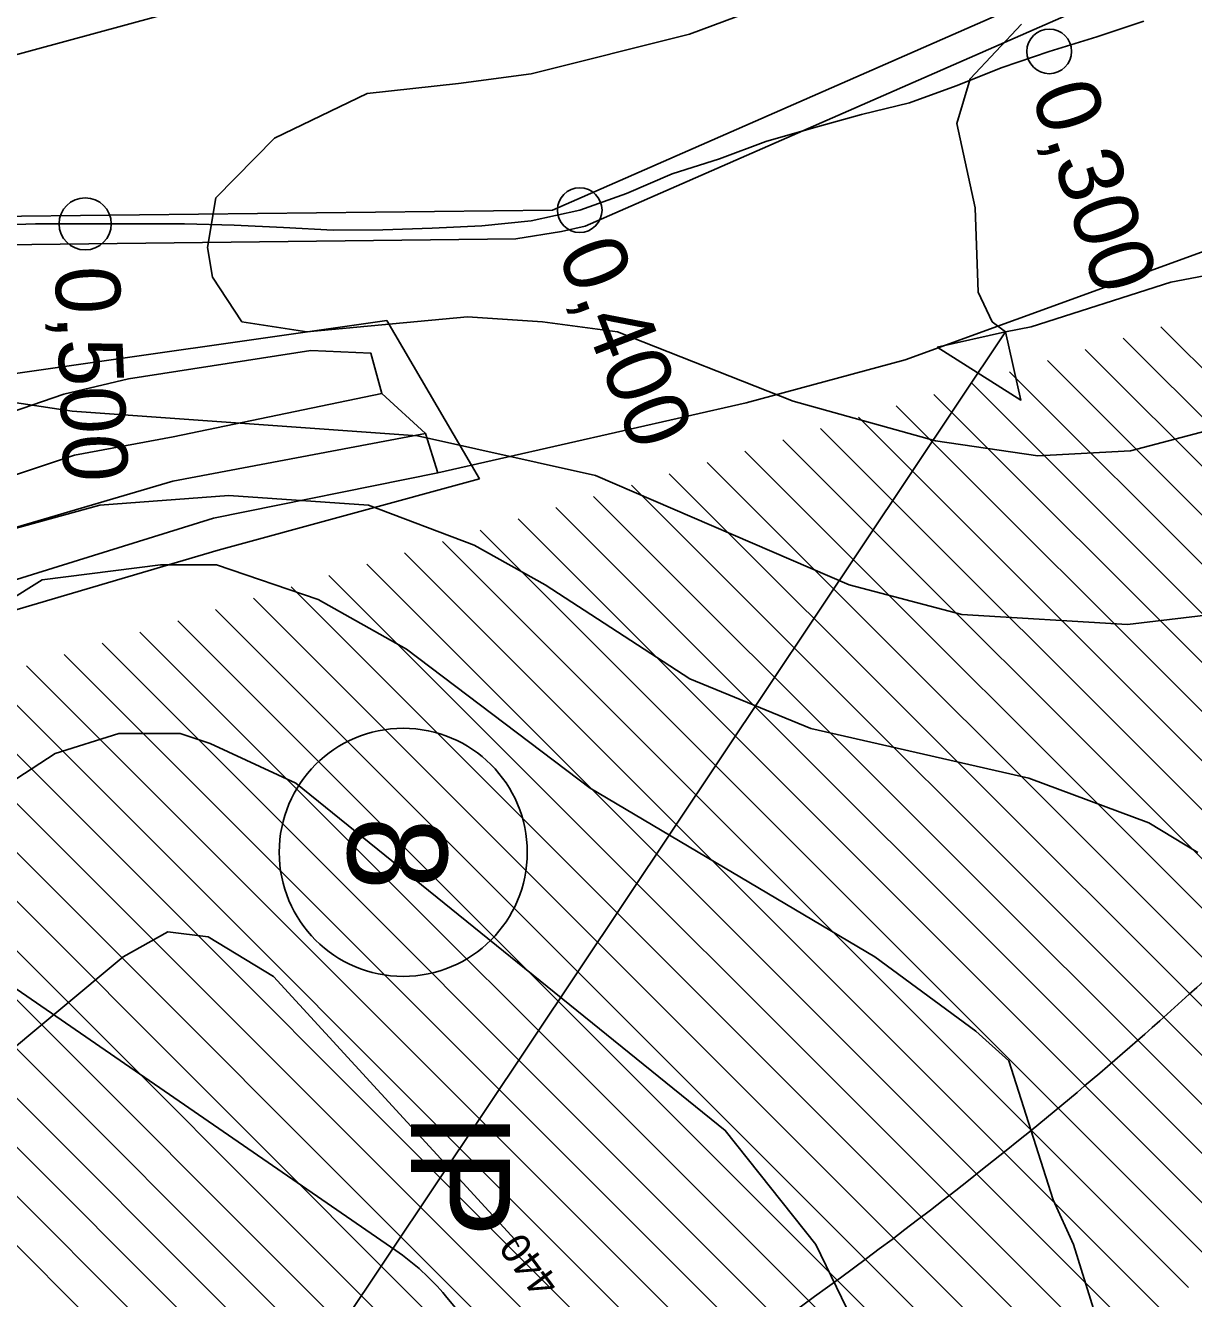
# Model space of a CAD drawing. Extents: x -510989 to -501240, y -1184665 to -1176098.
# Drawn here: x -509899.7 to -509664.3, y -1180270.9 to -1180014.3 of the extents above; entities that cross this region are included whole.
import ezdxf

# ---------------------------------------------------------------- set-up
doc = ezdxf.new("R2010")
doc.units = 0
for name, color, linetype in [('lesni_pozemek', 7, 'Continuous'), ('NAVRH_interakcni_prvky', 7, 'Continuous'), ('NAVRH_rozvodnice', 7, 'Continuous'), ('orna_puda', 7, 'Continuous'), ('STAV_erozne_ohrozene_plochy', 7, 'Continuous'), ('STAV_odtokove_linie', 7, 'Continuous'), ('STAV_systematicke_odvodneni', 7, 'Continuous'), ('trasovani_toku', 7, 'Continuous'), ('trvaly_travni_porost', 7, 'Continuous'), ('vodni_plocha_x_vodni_tok_v_koryt_prir_n_upr', 7, 'Continuous'), ('vrstevnice_01', 7, 'Continuous'), ('vrstevnice_02', 7, 'Continuous'), ('vrstevnice_04', 7, 'Continuous')]:
    doc.layers.add(name, color=color, linetype=linetype)

msp = doc.modelspace()

# ---------------------------------------------------------------- linework, layer by layer
at = {"layer": 'lesni_pozemek'}
for points in [[(-510050.92, -1180142.52), (-510006.49, -1180126.14), (-509953.4, -1180109.7), (-509891.98, -1180088.58), (-509878.93, -1180085.53), (-509842.17, -1180079.77), (-509830.07, -1180080.34), (-509827.86, -1180088.44), (-509869.92, -1180097.18), (-509889.81, -1180100.9), (-509920.05, -1180110.94), (-509947.38, -1180121.22), (-509969.32, -1180124.45), (-509981.61, -1180128.74), (-510001.21, -1180135.59), (-510046.66, -1180151.47)], [(-510046.66, -1180151.47), (-510001.21, -1180135.59), (-509981.61, -1180128.74), (-509969.32, -1180124.45), (-509947.38, -1180121.22), (-509920.05, -1180110.94), (-509889.81, -1180100.9), (-509869.92, -1180097.18), (-509827.86, -1180088.44), (-509819.08, -1180096.5), (-509870.04, -1180106.12), (-509923.22, -1180121.8), (-509937.62, -1180126.04), (-509970.33, -1180134.49), (-510048.68, -1180160.05)], [(-510048.68, -1180160.05), (-509970.33, -1180134.49), (-509937.62, -1180126.04), (-509923.22, -1180121.8), (-509870.04, -1180106.12), (-509819.08, -1180096.5), (-509816.6, -1180104.43), (-509861.83, -1180113.58), (-509890.12, -1180122.4), (-509925.07, -1180133.29), (-509972.2, -1180146.14), (-510066.64, -1180173.26)]]:
    msp.add_lwpolyline(points, dxfattribs=at)
at = {"layer": 'NAVRH_interakcni_prvky'}
for p, q in [((-509954.37, -1180172.09), (-509825.09, -1180261.19)), ((-509815.05, -1180270.35), (-509758.84, -1180337.8))]:
    msp.add_line(p, q, dxfattribs=at)
msp.add_arc((-509853.46, -1180302.36), 50, 39.8056, 55.4257, dxfattribs=at)
at = {"layer": 'NAVRH_rozvodnice'}
for centre, radius, start, end in [((-510184.35, -1179638.28), 771.96, 309.14233, 313.9021), ((-510313.43, -1179479.68), 976.45, 303.06509, 309.14233)]:
    msp.add_arc(centre, radius, start, end, dxfattribs=at)
at = {"layer": 'orna_puda'}
msp.add_lwpolyline([(-510020.32, -1180240.09), (-510011.1, -1180238), (-510010.82, -1180233.61), (-509982.33, -1180228.02), (-509978.83, -1180219.44), (-509976.21, -1180207.83), (-509976.43, -1180197.65), (-509976.21, -1180188.54), (-509972.57, -1180187.62), (-509969.82, -1180178.58), (-509968.56, -1180170.33), (-509969.3, -1180160.67), (-509972.2, -1180146.14), (-509925.07, -1180133.29), (-509890.12, -1180122.4), (-509861.83, -1180113.58), (-509816.6, -1180104.43), (-509754.45, -1180090.32), (-509722.44, -1180081.65), (-509563.62, -1180023.92)], dxfattribs=at)
at = {"layer": 'STAV_erozne_ohrozene_plochy'}
for p, q in [((-509670.89, -1180075), (-509615.8, -1180130.09)), ((-509686.13, -1180079.56), (-509620.03, -1180145.66)), ((-509678.51, -1180077.28), (-509617.92, -1180137.87)), ((-509693.75, -1180081.84), (-509622.14, -1180153.45)), ((-509701.37, -1180084.12), (-509624.25, -1180161.24)), ((-509708.99, -1180086.4), (-509626.37, -1180169.01)), ((-509716.61, -1180088.68), (-509629.16, -1180176.13)), ((-509724.23, -1180090.95), (-509631.94, -1180183.25)), ((-509731.85, -1180093.23), (-509634.72, -1180190.36)), ((-509739.47, -1180095.51), (-509637.51, -1180197.48)), ((-509754.71, -1180100.07), (-509643.07, -1180211.71)), ((-509747.09, -1180097.79), (-509640.29, -1180204.6)), ((-509762.33, -1180102.35), (-509645.86, -1180218.83)), ((-509769.96, -1180104.63), (-509648.64, -1180225.94)), ((-509777.58, -1180106.91), (-509651.42, -1180233.06)), ((-509785.2, -1180109.19), (-509654.21, -1180240.18)), ((-509792.82, -1180111.47), (-509656.99, -1180247.29)), ((-509800.44, -1180113.75), (-509659.77, -1180254.41)), ((-509808.06, -1180116.02), (-509662.56, -1180261.53)), ((-509823.3, -1180120.58), (-509668.12, -1180275.76)), ((-509815.68, -1180118.3), (-509665.34, -1180268.64)), ((-509830.92, -1180122.86), (-509670.91, -1180282.87)), ((-509838.54, -1180125.14), (-509673.69, -1180289.99)), ((-509846.16, -1180127.42), (-509676.47, -1180297.11)), ((-509853.78, -1180129.7), (-509679.26, -1180304.22)), ((-509861.4, -1180131.98), (-509682.04, -1180311.34)), ((-509869.02, -1180134.26), (-509684.82, -1180318.46)), ((-509876.64, -1180136.54), (-509687.61, -1180325.57)), ((-509891.88, -1180141.09), (-509693.17, -1180339.8)), ((-509884.26, -1180138.81), (-509690.39, -1180332.69)), ((-509899.5, -1180143.37), (-509695.95, -1180346.92)), ((-509907.12, -1180145.65), (-509698.74, -1180354.04)), ((-509914.74, -1180147.93), (-509701.52, -1180361.15)), ((-509922.36, -1180150.21), (-509704.3, -1180368.27)), ((-509929.98, -1180152.49), (-509707.09, -1180375.39)), ((-509937.6, -1180154.77), (-509709.87, -1180382.5)), ((-509945, -1180157.27), (-509712.65, -1180389.62)), ((-509946.52, -1180165.65), (-509715.44, -1180396.73)), ((-509948.04, -1180174.03), (-509718.22, -1180403.85)), ((-509949.56, -1180182.41), (-509721, -1180410.97)), ((-509951.08, -1180190.79), (-509723.79, -1180418.08)), ((-509952.59, -1180199.18), (-509726.57, -1180425.2)), ((-509954.11, -1180207.56), (-509729.35, -1180432.32))]:
    msp.add_line(p, q, dxfattribs=at)
at = {"layer": 'STAV_odtokove_linie'}
msp.add_line((-509864.65, -1180319.18), (-509702.19, -1180076), dxfattribs=at)
msp.add_lwpolyline([(-509715.99, -1180079.09), (-509702.19, -1180076), (-509699.1, -1180089.8)], close=True, dxfattribs=at)
msp.add_circle((-509823.57, -1180180.95), 25, dxfattribs=at)
at = {"layer": 'STAV_systematicke_odvodneni'}
for p, q in [((-509946.54, -1180090.78), (-509826.85, -1180073.74)), ((-509826.85, -1180073.74), (-509808.23, -1180105.68)), ((-509808.23, -1180105.68), (-509860.89, -1180120.05)), ((-509860.89, -1180120.05), (-509963.57, -1180150.38))]:
    msp.add_line(p, q, dxfattribs=at)
at = {"layer": 'trasovani_toku'}
for p, q in [((-509674.34, -1180013.41), (-509683.81, -1180016.59)), ((-509683.81, -1180016.59), (-509693.39, -1180019.49)), ((-509693.39, -1180019.49), (-509702.84, -1180022.75)), ((-509702.84, -1180022.75), (-509712.14, -1180026.42)), ((-509712.14, -1180026.42), (-509721.54, -1180029.84)), ((-509721.54, -1180029.84), (-509731.25, -1180032.22)), ((-509731.25, -1180032.22), (-509740.89, -1180034.89)), ((-509740.89, -1180034.89), (-509750.5, -1180037.67)), ((-509750.5, -1180037.67), (-509759.86, -1180041.17)), ((-509759.86, -1180041.17), (-509769.39, -1180044.2)), ((-509769.39, -1180044.2), (-509778.59, -1180048.11)), ((-509778.59, -1180048.11), (-509788, -1180051.5)), ((-509788, -1180051.5), (-509797.77, -1180053.65)), ((-509797.77, -1180053.65), (-509807.72, -1180054.66)), ((-509897.67, -1180054.27), (-509907.67, -1180054.57)), ((-509887.67, -1180054.27), (-509897.67, -1180054.27)), ((-509877.67, -1180054.27), (-509887.67, -1180054.27)), ((-509867.67, -1180054.29), (-509877.67, -1180054.27)), ((-509857.67, -1180054.51), (-509867.67, -1180054.29)), ((-509847.69, -1180054.97), (-509857.67, -1180054.51)), ((-509837.7, -1180055.52), (-509847.69, -1180054.97)), ((-509827.7, -1180055.46), (-509837.7, -1180055.52)), ((-509817.71, -1180055.12), (-509827.7, -1180055.46)), ((-509807.72, -1180054.66), (-509817.71, -1180055.12))]:
    msp.add_line(p, q, dxfattribs=at)
for centre, radius in [((-509693.39, -1180019.49), 4.5), ((-509788, -1180051.5), 4.5), ((-509887.67, -1180054.27), 5.25)]:
    msp.add_circle(centre, radius, dxfattribs=at)
at = {"layer": 'trvaly_travni_porost'}
for points in [[(-509567.84, -1179916.75), (-509577.76, -1179920.91), (-509611.45, -1179935.04), (-509653.5, -1179952.18), (-509678.96, -1179960.33), (-509718.99, -1179973.53), (-509739.2, -1179979.48), (-509788.78, -1179991.96), (-509873.26, -1180012.46), (-509935.83, -1180029.48), (-509943.23, -1180023.62), (-509945.61, -1180021.74), (-509904.89, -1180011.19), (-509856.7, -1179998.71), (-509772.84, -1179979.82), (-509744.95, -1179971.98), (-509701.17, -1179958.45), (-509656.3, -1179942.52), (-509612.32, -1179925.23), (-509568.18, -1179905.23)], [(-509577.76, -1179920.91), (-509585.54, -1179956.57), (-509602.46, -1179966.89), (-509650.52, -1179988.75), (-509793.49, -1180051.52), (-509971.9, -1180053.49), (-509968.29, -1180058.04), (-509984.1, -1180065.83), (-510004.89, -1180074.86), (-510003.01, -1180068.4), (-510001.04, -1180061.62), (-509988.64, -1180055.06), (-509988.89, -1180047.1), (-509981.94, -1180044.5), (-509981.36, -1180035.85), (-509943.23, -1180023.62), (-509935.83, -1180029.48), (-509873.26, -1180012.46), (-509788.78, -1179991.96), (-509739.2, -1179979.48), (-509718.99, -1179973.53), (-509678.96, -1179960.33), (-509653.5, -1179952.18), (-509611.45, -1179935.04)]]:
    msp.add_lwpolyline(points, close=True, dxfattribs=at)
msp.add_lwpolyline([(-509565.24, -1180006.24), (-509563.62, -1180023.92), (-509722.44, -1180081.65), (-509754.45, -1180090.32), (-509816.6, -1180104.43), (-509819.08, -1180096.5), (-509827.86, -1180088.44), (-509830.07, -1180080.34), (-509842.17, -1180079.77), (-509878.93, -1180085.53), (-509891.98, -1180088.58), (-509953.4, -1180109.7), (-509956.8, -1180099.81), (-509960.33, -1180089.55), (-509959.57, -1180079.52), (-509958.84, -1180069.98), (-509967.35, -1180059.23), (-509800.89, -1180057.29), (-509791.69, -1180055.81), (-509786.94, -1180054.7), (-509694.28, -1180014.14)], dxfattribs=at)
at = {"layer": 'vodni_plocha_x_vodni_tok_v_koryt_prir_n_upr'}
msp.add_lwpolyline([(-509567.84, -1179916.75), (-509567.68, -1179922.21), (-509571.85, -1179922.59), (-509580.47, -1179962.08), (-509603.1, -1179974.24), (-509694.28, -1180014.14), (-509786.94, -1180054.7), (-509791.69, -1180055.81), (-509800.89, -1180057.29), (-509967.35, -1180059.23), (-509968.29, -1180058.04), (-509971.9, -1180053.49), (-509793.49, -1180051.52), (-509650.52, -1179988.75), (-509602.46, -1179966.89), (-509585.54, -1179956.57), (-509577.76, -1179920.91)], close=True, dxfattribs=at)
at = {"layer": 'vrstevnice_01'}
for points in [[(-509704.91, -1180074), (-509702.19, -1180076), (-509697, -1180075), (-509668.91, -1180066), (-509642.41, -1180061), (-509627, -1180056), (-509617.5, -1180052), (-509589.59, -1180034), (-509573, -1180028), (-509560.59, -1180025), (-509556.5, -1179988)], [(-509943.5, -1180009), (-509956.09, -1180015), (-509963.81, -1180023), (-509967.09, -1180031), (-509968.59, -1180040), (-509968.09, -1180046), (-509964.31, -1180057), (-509958.31, -1180066), (-509949.69, -1180074), (-509938.81, -1180082), (-509923.91, -1180087), (-509890.31, -1180092), (-509820.69, -1180097), (-509784.81, -1180105), (-509733.69, -1180127), (-509711, -1180133), (-509677.59, -1180135), (-509652.19, -1180132), (-509633.19, -1180126), (-509619.41, -1180119), (-509595, -1180102)], [(-509699, -1180014), (-509709.31, -1180025), (-509712, -1180034), (-509708.31, -1180051), (-509707.69, -1180068), (-509704.91, -1180074)], [(-510033.31, -1180199), (-509999.41, -1180179), (-509967.59, -1180156), (-509961.31, -1180153), (-509948.81, -1180150), (-509938.59, -1180149), (-509925.19, -1180144), (-509896.31, -1180126), (-509872.5, -1180123), (-509861.19, -1180123), (-509840.69, -1180130), (-509822.91, -1180140), (-509785.91, -1180168), (-509728.5, -1180202), (-509708.19, -1180217), (-509701.5, -1180223), (-509692.59, -1180251), (-509688.5, -1180260), (-509683.5, -1180276)], [(-510042.81, -1180260), (-510014.5, -1180233), (-510001.81, -1180227), (-509986.5, -1180225), (-509935.19, -1180231), (-509919.81, -1180230), (-509906.41, -1180224), (-509880, -1180202), (-509871, -1180197), (-509862.91, -1180198), (-509849.69, -1180206), (-509801.09, -1180259), (-509800.25, -1180260.44)]]:
    msp.add_lwpolyline(points, dxfattribs=at)
at = {"layer": 'vrstevnice_02'}
for points in [[(-509810.59, -1180073), (-509843, -1180076), (-509856.09, -1180074), (-509862, -1180065), (-509863, -1180059), (-509861.31, -1180049), (-509849.5, -1180037), (-509830.81, -1180028), (-509812.41, -1180026), (-509797.81, -1180024), (-509765.91, -1180016), (-509747.09, -1180009)], [(-509654, -1180094), (-509677, -1180100), (-509695.69, -1180101), (-509716.31, -1180098), (-509745, -1180090), (-509780.41, -1180076), (-509795.5, -1180074), (-509810.59, -1180073)], [(-509988.81, -1180136), (-509984.41, -1180123), (-509979.19, -1180112), (-509971.91, -1180106), (-509966.91, -1180104), (-509961.81, -1180103), (-509953.31, -1180105), (-509933.5, -1180118), (-509922.59, -1180120), (-509917.5, -1180120), (-509884.69, -1180111), (-509858.69, -1180109), (-509830.59, -1180111), (-509809.31, -1180119), (-509795, -1180127), (-509765.81, -1180146), (-509741.41, -1180156), (-509697.5, -1180166), (-509673.31, -1180175), (-509663.41, -1180181)], [(-509733.19, -1180275), (-509740.41, -1180260), (-509758.69, -1180237), (-509845.19, -1180167), (-509862.5, -1180159), (-509868.5, -1180157), (-509880.91, -1180157), (-509893.69, -1180161), (-509915.19, -1180175), (-509935.59, -1180184), (-509966.41, -1180188), (-509982.19, -1180192), (-510006.19, -1180203), (-510034.81, -1180223)]]:
    msp.add_lwpolyline(points, dxfattribs=at)

# ---------------------------------------------------------------- texts
at = {"layer": 'NAVRH_interakcni_prvky'}
msp.add_text('IP', height=20, rotation=270, dxfattribs=at).set_placement((-509822.03, -1180233.28))
at = {"layer": 'STAV_odtokove_linie'}
msp.add_text('8', height=20, rotation=270, dxfattribs=at).set_placement((-509834.73, -1180173.72))
at = {"layer": 'trasovani_toku'}
for s, rotation, p in [('0,300', 288.131, (-509697.12, -1180027.87)), ('0,400', 291.1166, (-509792.59, -1180060.02)), ('0,500', 272.453, (-509893.79, -1180063.07))]:
    msp.add_text(s, height=13, rotation=rotation, dxfattribs=at).set_placement(p)
at = {"layer": 'vrstevnice_04'}
msp.add_text('440', height=6, rotation=126.5617, dxfattribs=at).set_placement((-509791.79, -1180267.9))

doc.saveas('drawing.dxf')
